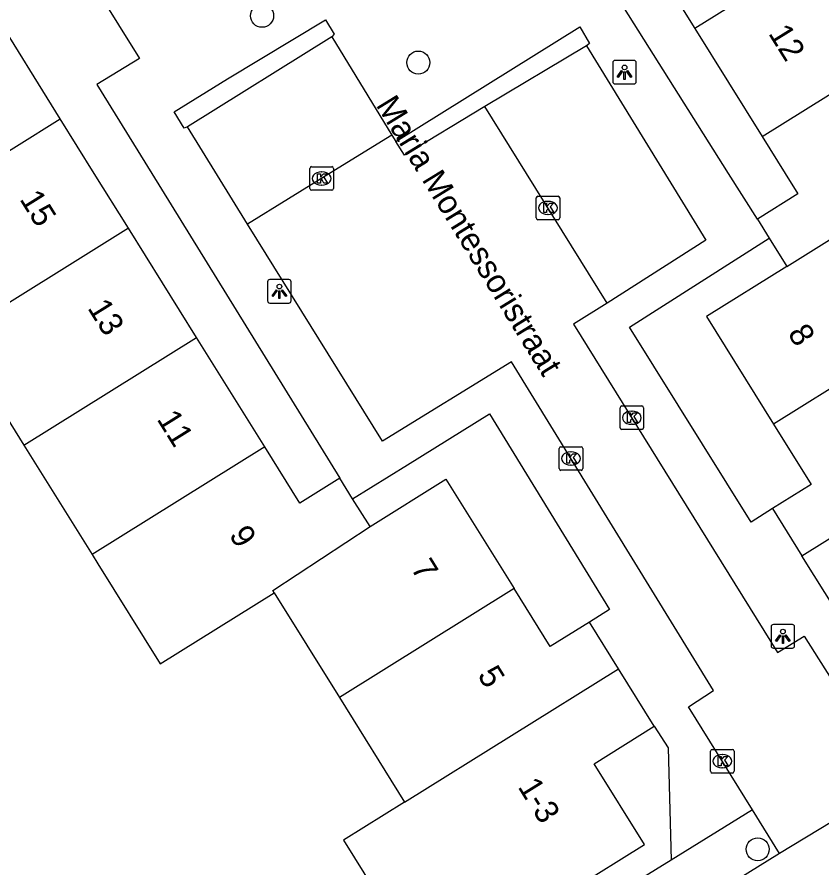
# Model space of a CAD drawing. Extents: x 160379 to 161131, y 383940 to 384849.
# Drawn here: x 160757.85 to 160792, y 384220.53 to 384256.65 of the extents above; entities that cross this region are included whole.
import ezdxf

# ---------------------------------------------------------------- set-up
doc = ezdxf.new("R2010")
doc.units = 0
for name, color, linetype in [('IMGEO_Boom', 7, 'Continuous'), ('IMGEO_Kolk', 7, 'Continuous'), ('IMGEO_Lichtpunt', 7, 'Continuous'), ('IMGEO_Openbare_ruimte_label', 7, 'Continuous'), ('IMGEO_Pand', 7, 'Continuous'), ('IMGEO_Pand_nummerreeks', 7, 'Continuous'), ('IMGEO_Parkeervlak_open', 7, 'Continuous'), ('IMGEO_Rijbaan_lokaal_open', 7, 'Continuous'), ('IMGEO_Voetpad_open', 7, 'Continuous')]:
    doc.layers.add(name, color=color, linetype=linetype)

msp = doc.modelspace()

# ---------------------------------------------------------------- linework, layer by layer
at = {"layer": 'IMGEO_Boom'}
for centre in [(160768.247, 384256.699), (160774.874, 384254.714), (160789.271, 384221.325)]:
    msp.add_circle(centre, 0.489, dxfattribs=at)
at = {"layer": 'IMGEO_Kolk'}
for p, q in [((160770.275, 384249.37), (160770.275, 384250.222)), ((160770.35, 384250.296), (160771.202, 384250.296)), ((160770.763, 384250.076), (160770.788, 384250.076)), ((160771.276, 384250.222), (160771.276, 384249.37)), ((160771.202, 384249.296), (160770.35, 384249.296)), ((160770.786, 384249.516), (160770.761, 384249.516)), ((160779.873, 384248.118), (160779.873, 384248.97)), ((160779.948, 384249.044), (160780.8, 384249.044)), ((160780.874, 384248.97), (160780.874, 384248.118)), ((160780.361, 384248.824), (160780.386, 384248.824)), ((160780.384, 384248.264), (160780.359, 384248.264)), ((160780.8, 384248.044), (160779.948, 384248.044)), ((160783.431, 384239.216), (160783.431, 384240.068)), ((160783.506, 384240.142), (160784.358, 384240.142)), ((160783.919, 384239.922), (160783.944, 384239.922)), ((160784.432, 384240.068), (160784.432, 384239.216)), ((160783.942, 384239.362), (160783.917, 384239.362)), ((160784.358, 384239.142), (160783.506, 384239.142)), ((160780.849, 384237.483), (160780.849, 384238.335)), ((160780.924, 384238.409), (160781.776, 384238.409)), ((160781.337, 384238.189), (160781.362, 384238.189)), ((160781.85, 384238.335), (160781.85, 384237.483)), ((160781.776, 384237.409), (160780.924, 384237.409)), ((160781.36, 384237.629), (160781.335, 384237.629)), ((160787.27, 384224.636), (160787.27, 384225.488)), ((160787.345, 384225.562), (160788.197, 384225.562)), ((160788.271, 384225.488), (160788.271, 384224.636)), ((160787.758, 384225.342), (160787.783, 384225.342)), ((160787.781, 384224.782), (160787.756, 384224.782)), ((160788.197, 384224.562), (160787.345, 384224.562))]:
    msp.add_line(p, q, dxfattribs=at)
for points in [[(160770.275, 384249.37), (160770.275, 384250.222)], [(160770.35, 384250.296), (160771.202, 384250.296)], [(160771.276, 384250.222), (160771.276, 384249.37)], [(160770.596, 384249.996), (160770.719, 384249.996), (160770.719, 384249.845), (160770.849, 384249.996), (160771.013, 384249.996), (160770.867, 384249.845), (160771.02, 384249.596), (160770.868, 384249.596), (160770.783, 384249.76), (160770.719, 384249.693), (160770.719, 384249.596), (160770.596, 384249.596), (160770.596, 384249.996)], [(160771.202, 384249.296), (160770.35, 384249.296)], [(160779.873, 384248.118), (160779.873, 384248.97)], [(160779.948, 384249.044), (160780.8, 384249.044)], [(160780.874, 384248.97), (160780.874, 384248.118)], [(160780.194, 384248.744), (160780.317, 384248.744), (160780.317, 384248.593), (160780.447, 384248.744), (160780.611, 384248.744), (160780.465, 384248.593), (160780.618, 384248.344), (160780.466, 384248.344), (160780.381, 384248.508), (160780.317, 384248.441), (160780.317, 384248.344), (160780.194, 384248.344), (160780.194, 384248.744)], [(160780.8, 384248.044), (160779.948, 384248.044)], [(160783.431, 384239.216), (160783.431, 384240.068)], [(160783.506, 384240.142), (160784.358, 384240.142)], [(160784.432, 384240.068), (160784.432, 384239.216)], [(160783.752, 384239.842), (160783.875, 384239.842), (160783.875, 384239.691), (160784.005, 384239.842), (160784.169, 384239.842), (160784.023, 384239.691), (160784.176, 384239.442), (160784.024, 384239.442), (160783.939, 384239.606), (160783.875, 384239.539), (160783.875, 384239.442), (160783.752, 384239.442), (160783.752, 384239.842)], [(160784.358, 384239.142), (160783.506, 384239.142)], [(160780.849, 384237.483), (160780.849, 384238.335)], [(160780.924, 384238.409), (160781.776, 384238.409)], [(160781.17, 384238.109), (160781.293, 384238.109), (160781.293, 384237.958), (160781.423, 384238.109), (160781.587, 384238.109), (160781.441, 384237.958), (160781.594, 384237.709), (160781.442, 384237.709), (160781.357, 384237.873), (160781.293, 384237.806), (160781.293, 384237.709), (160781.17, 384237.709), (160781.17, 384238.109)], [(160781.85, 384238.335), (160781.85, 384237.483)], [(160781.776, 384237.409), (160780.924, 384237.409)], [(160787.27, 384224.636), (160787.27, 384225.488)], [(160787.345, 384225.562), (160788.197, 384225.562)], [(160788.271, 384225.488), (160788.271, 384224.636)], [(160787.591, 384225.262), (160787.714, 384225.262), (160787.714, 384225.111), (160787.844, 384225.262), (160788.008, 384225.262), (160787.862, 384225.111), (160788.015, 384224.862), (160787.863, 384224.862), (160787.778, 384225.026), (160787.714, 384224.959), (160787.714, 384224.862), (160787.591, 384224.862), (160787.591, 384225.262)], [(160788.197, 384224.562), (160787.345, 384224.562)]]:
    msp.add_lwpolyline(points, dxfattribs=at)
for centre, start, end in [((160770.352, 384250.22), 91.552, 178.448), ((160770.352, 384250.22), 91.552, 178.448), ((160771.2, 384250.22), 1.552, 88.448), ((160771.2, 384250.22), 1.552, 88.448), ((160770.352, 384249.372), 181.552, 268.448), ((160770.352, 384249.372), 181.552, 268.448), ((160771.2, 384249.372), 271.552, 358.448), ((160771.2, 384249.372), 271.552, 358.448), ((160779.95, 384248.968), 91.552, 178.448), ((160779.95, 384248.968), 91.552, 178.448), ((160780.798, 384248.968), 1.552, 88.448), ((160780.798, 384248.968), 1.552, 88.448), ((160779.95, 384248.12), 181.552, 268.448), ((160779.95, 384248.12), 181.552, 268.448), ((160780.798, 384248.12), 271.552, 358.448), ((160780.798, 384248.12), 271.552, 358.448), ((160783.508, 384240.066), 91.552, 178.448), ((160783.508, 384240.066), 91.552, 178.448), ((160784.356, 384240.066), 1.552, 88.448), ((160784.356, 384240.066), 1.552, 88.448), ((160783.508, 384239.218), 181.552, 268.448), ((160783.508, 384239.218), 181.552, 268.448), ((160784.356, 384239.218), 271.552, 358.448), ((160784.356, 384239.218), 271.552, 358.448), ((160780.926, 384238.333), 91.552, 178.448), ((160780.926, 384238.333), 91.552, 178.448), ((160781.774, 384238.333), 1.552, 88.448), ((160781.774, 384238.333), 1.552, 88.448), ((160780.926, 384237.485), 181.552, 268.448), ((160780.926, 384237.485), 181.552, 268.448), ((160781.774, 384237.485), 271.552, 358.448), ((160781.774, 384237.485), 271.552, 358.448), ((160787.347, 384225.486), 91.552, 178.448), ((160787.347, 384225.486), 91.552, 178.448), ((160788.195, 384225.486), 1.552, 88.448), ((160788.195, 384225.486), 1.552, 88.448), ((160787.347, 384224.638), 181.552, 268.448), ((160787.347, 384224.638), 181.552, 268.448), ((160788.195, 384224.638), 271.552, 358.448), ((160788.195, 384224.638), 271.552, 358.448)]:
    msp.add_arc(centre, 0.0765, start, end, dxfattribs=at)
for centre, major_axis, ratio, start_param, end_param in [((160770.762, 384249.796), (-0.387, 0.002), 0.722429, 4.712389, 7.853982), ((160770.787, 384249.796), (-0.39, 0.002), 0.717154, 1.570796, 4.712389), ((160780.36, 384248.544), (-0.387, 0.002), 0.722429, 4.712389, 7.853982), ((160780.385, 384248.544), (-0.39, 0.002), 0.717154, 1.570796, 4.712389), ((160783.918, 384239.642), (-0.387, 0.002), 0.722429, 4.712389, 7.853982), ((160783.943, 384239.642), (-0.39, 0.002), 0.717154, 1.570796, 4.712389), ((160781.336, 384237.909), (-0.387, 0.002), 0.722429, 4.712389, 7.853982), ((160781.361, 384237.909), (-0.39, 0.002), 0.717154, 1.570796, 4.712389), ((160787.757, 384225.062), (-0.387, 0.002), 0.722429, 4.712389, 7.853982), ((160787.782, 384225.062), (-0.39, 0.002), 0.717154, 1.570796, 4.712389)]:
    msp.add_ellipse(centre, major_axis=major_axis, ratio=ratio, start_param=start_param, end_param=end_param, dxfattribs=at)
at = {"layer": 'IMGEO_Lichtpunt'}
for p, q in [((160783.122, 384254.708), (160783.122, 384253.901)), ((160783.122, 384254.708), (160783.122, 384253.901)), ((160784.024, 384254.803), (160783.216, 384254.803)), ((160784.024, 384254.803), (160783.216, 384254.803)), ((160784.118, 384253.901), (160784.118, 384254.708)), ((160784.118, 384253.901), (160784.118, 384254.708)), ((160783.216, 384253.807), (160784.024, 384253.807)), ((160783.216, 384253.807), (160784.024, 384253.807)), ((160768.481, 384245.411), (160768.481, 384244.604)), ((160768.481, 384245.411), (160768.481, 384244.604)), ((160769.383, 384245.506), (160768.575, 384245.506)), ((160769.383, 384245.506), (160768.575, 384245.506)), ((160769.477, 384244.604), (160769.477, 384245.411)), ((160769.477, 384244.604), (160769.477, 384245.411)), ((160768.575, 384244.51), (160769.383, 384244.51)), ((160768.575, 384244.51), (160769.383, 384244.51)), ((160789.84, 384230.766), (160789.84, 384229.959)), ((160789.84, 384230.766), (160789.84, 384229.959)), ((160790.742, 384230.861), (160789.934, 384230.861)), ((160790.742, 384230.861), (160789.934, 384230.861)), ((160790.836, 384229.959), (160790.836, 384230.766)), ((160790.836, 384229.959), (160790.836, 384230.766)), ((160789.934, 384229.865), (160790.742, 384229.865)), ((160789.934, 384229.865), (160790.742, 384229.865))]:
    msp.add_line(p, q, dxfattribs=at)
for points in [[(160783.496, 384254.372), (160783.535, 384254.344), (160783.347, 384254.082), (160783.309, 384254.109), (160783.496, 384254.372)], [(160783.708, 384254.344), (160783.746, 384254.371), (160783.933, 384254.109), (160783.894, 384254.081), (160783.708, 384254.344)], [(160783.598, 384254.324), (160783.645, 384254.324), (160783.645, 384254.002), (160783.598, 384254.002), (160783.598, 384254.324)], [(160768.855, 384245.075), (160768.894, 384245.047), (160768.706, 384244.785), (160768.668, 384244.812), (160768.855, 384245.075)], [(160768.957, 384245.027), (160769.004, 384245.027), (160769.004, 384244.705), (160768.957, 384244.705), (160768.957, 384245.027)], [(160769.067, 384245.047), (160769.105, 384245.074), (160769.292, 384244.812), (160769.253, 384244.784), (160769.067, 384245.047)], [(160790.214, 384230.43), (160790.253, 384230.402), (160790.065, 384230.14), (160790.027, 384230.167), (160790.214, 384230.43)], [(160790.316, 384230.382), (160790.363, 384230.382), (160790.363, 384230.06), (160790.316, 384230.06), (160790.316, 384230.382)], [(160790.426, 384230.402), (160790.464, 384230.429), (160790.651, 384230.167), (160790.612, 384230.139), (160790.426, 384230.402)]]:
    msp.add_lwpolyline(points, dxfattribs=at)
for centre in [(160783.621, 384254.506), (160768.98, 384245.209), (160790.339, 384230.564)]:
    msp.add_circle(centre, 0.0994, dxfattribs=at)
for centre, start, end in [((160783.216, 384254.708), 90, 180), ((160783.216, 384254.708), 90, 180), ((160784.024, 384254.708), 0, 90), ((160784.024, 384254.708), 0, 90), ((160783.216, 384253.901), 180, 270), ((160783.216, 384253.901), 180, 270), ((160784.024, 384253.901), 270, 0), ((160784.024, 384253.901), 270, 360), ((160768.575, 384245.411), 90, 180), ((160768.575, 384245.411), 90, 180), ((160769.383, 384245.411), 0, 90), ((160769.383, 384245.411), 0, 90), ((160768.575, 384244.604), 180, 270), ((160768.575, 384244.604), 180, 270), ((160769.383, 384244.604), 270, 0), ((160769.383, 384244.604), 270, 360), ((160789.934, 384230.766), 90, 180), ((160789.934, 384230.766), 90, 180), ((160790.742, 384230.766), 0, 90), ((160790.742, 384230.766), 0, 90), ((160789.934, 384229.959), 180, 270), ((160789.934, 384229.959), 180, 270), ((160790.742, 384229.959), 270, 0), ((160790.742, 384229.959), 270, 360)]:
    msp.add_arc(centre, 0.0946, start, end, dxfattribs=at)
at = {"layer": 'IMGEO_Pand'}
for points in [[(160783.677, 384260.854), (160786.597, 384256.166)], [(160793.951, 384260.746), (160786.597, 384256.166)], [(160759.684, 384252.322), (160756.792, 384256.961)], [(160786.597, 384256.166), (160789.455, 384251.578)], [(160789.455, 384251.578), (160796.809, 384256.158)], [(160752.359, 384247.756), (160755.959, 384250), (160759.684, 384252.322)], [(160762.576, 384247.682), (160761.131, 384250), (160759.684, 384252.322)], [(160789.455, 384251.578), (160790.438, 384250), (160790.976, 384249.137), (160789.256, 384248.066)], [(160790.506, 384246.06), (160794.539, 384248.572), (160794.689, 384248.331)], [(160789.256, 384248.066), (160789.755, 384247.266)], [(160762.576, 384247.682), (160755.25, 384243.116)], [(160765.467, 384243.043), (160762.576, 384247.682)], [(160789.755, 384247.266), (160790.506, 384246.06)], [(160790.506, 384246.06), (160787.101, 384243.939), (160789.945, 384239.374)], [(160797.382, 384244.009), (160789.945, 384239.374)], [(160755.25, 384243.116), (160758.142, 384238.477)], [(160758.142, 384238.477), (160765.467, 384243.043)], [(160768.359, 384238.404), (160765.467, 384243.043)], [(160789.945, 384239.374), (160791.543, 384236.809), (160789.899, 384235.784)], [(160791.147, 384233.782), (160800.225, 384239.445)], [(160758.142, 384238.477), (160761.033, 384233.838)], [(160768.359, 384238.404), (160761.033, 384233.838)], [(160771.546, 384237.07), (160769.849, 384236.013), (160768.359, 384238.404)], [(160772.088, 384236.201), (160771.546, 384237.07)], [(160772.825, 384235.019), (160776.046, 384237.027), (160778.937, 384232.388)], [(160772.825, 384235.019), (160772.088, 384236.201)], [(160789.899, 384235.784), (160791.147, 384233.782)], [(160768.76, 384232.21), (160768.7, 384232.307), (160772.825, 384235.019)], [(160761.033, 384233.838), (160761.281, 384233.44), (160763.926, 384229.197), (160768.76, 384232.21)], [(160792.639, 384231.387), (160791.147, 384233.782)], [(160778.937, 384232.388), (160771.527, 384227.77)], [(160782.133, 384230.962), (160780.471, 384229.927), (160778.937, 384232.388)], [(160768.76, 384232.21), (160771.527, 384227.77)], [(160783.366, 384228.984), (160782.133, 384230.962)], [(160774.295, 384223.33), (160783.366, 384228.984)], [(160784.885, 384226.546), (160783.366, 384228.984)], [(160771.527, 384227.77), (160774.295, 384223.33)], [(160775.352, 384215.843), (160784.466, 384221.523), (160782.329, 384224.953), (160784.885, 384226.546)], [(160774.295, 384223.33), (160771.695, 384221.71), (160773.892, 384218.185)]]:
    msp.add_lwpolyline(points, dxfattribs=at)
at = {"layer": 'IMGEO_Parkeervlak_open'}
for points in [[(160771.203, 384255.81), (160765.077, 384251.988)], [(160782.005, 384255.421), (160777.69, 384252.856)]]:
    msp.add_lwpolyline(points, dxfattribs=at)
at = {"layer": 'IMGEO_Rijbaan_lokaal_open'}
for points in [[(160777.69, 384252.856), (160774.294, 384250.782), (160773.925, 384251.36)], [(160782.888, 384244.5), (160779.467, 384250), (160777.69, 384252.856)], [(160773.75, 384251.634), (160771.106, 384250), (160767.633, 384247.853)], [(160773.75, 384251.634), (160773.925, 384251.36)], [(160789.05, 384223.003), (160786.339, 384227.373), (160787.395, 384228.069), (160778.832, 384242.009), (160773.35, 384238.644), (160767.633, 384247.853)], [(160782.888, 384244.5), (160781.464, 384243.615), (160790.116, 384229.675), (160791.248, 384230.371), (160793.973, 384226.058)], [(160795.17, 384224.164), (160790.197, 384221.154)], [(160790.197, 384221.154), (160789.05, 384223.003)], [(160790.197, 384221.154), (160786.805, 384219.038)]]:
    msp.add_lwpolyline(points, dxfattribs=at)
at = {"layer": 'IMGEO_Voetpad_open'}
for points in [[(160789.256, 384248.066), (160788.039, 384250), (160781.908, 384259.741)], [(160760.381, 384259.19), (160763.053, 384254.887), (160761.234, 384253.787), (160763.57, 384250), (160771.546, 384237.07)], [(160765.077, 384251.988), (160764.937, 384251.924), (160764.52, 384252.628), (160766.784, 384254.019), (160770.944, 384256.524), (160771.311, 384255.914), (160771.203, 384255.81)], [(160773.925, 384251.36), (160781.719, 384256.237), (160782.137, 384255.521), (160782.005, 384255.421)], [(160771.203, 384255.81), (160773.75, 384251.634)], [(160782.005, 384255.421), (160787.064, 384247.171), (160782.888, 384244.5)], [(160767.633, 384247.853), (160765.077, 384251.988)], [(160789.899, 384235.784), (160788.987, 384235.215), (160783.826, 384243.482), (160789.755, 384247.266)], [(160772.088, 384236.201), (160774.416, 384237.643), (160777.899, 384239.801), (160782.984, 384231.496), (160782.133, 384230.962)], [(160784.885, 384226.546), (160785.471, 384225.636), (160785.599, 384220.861)], [(160789.05, 384223.003), (160785.599, 384220.861)], [(160785.599, 384220.861), (160775.934, 384214.891), (160775.352, 384215.843)]]:
    msp.add_lwpolyline(points, dxfattribs=at)

# ---------------------------------------------------------------- texts
at = {"layer": 'IMGEO_Openbare_ruimte_label'}
msp.add_text('Maria Montessoristraat', height=1, rotation=301.5925, dxfattribs=at).set_placement((160773.055, 384252.915))
at = {"layer": 'IMGEO_Pand_nummerreeks'}
for s, rotation, p in [('12', 301.9205, (160789.7, 384255.952)), ('15', 301.9355, (160757.939, 384248.92)), ('13', 301.9355, (160760.819, 384244.299)), ('8', 301.923, (160790.519, 384243.219)), ('11', 301.9355, (160763.759, 384239.582)), ('9', 301.9355, (160766.822, 384234.669)), ('7', 301.9328, (160774.531, 384233.256)), ('5', 301.9328, (160777.361, 384228.717)), ('1-3', 301.9242, (160779.071, 384223.98))]:
    msp.add_text(s, height=1, rotation=rotation, dxfattribs=at).set_placement(p)

doc.saveas('drawing.dxf')
